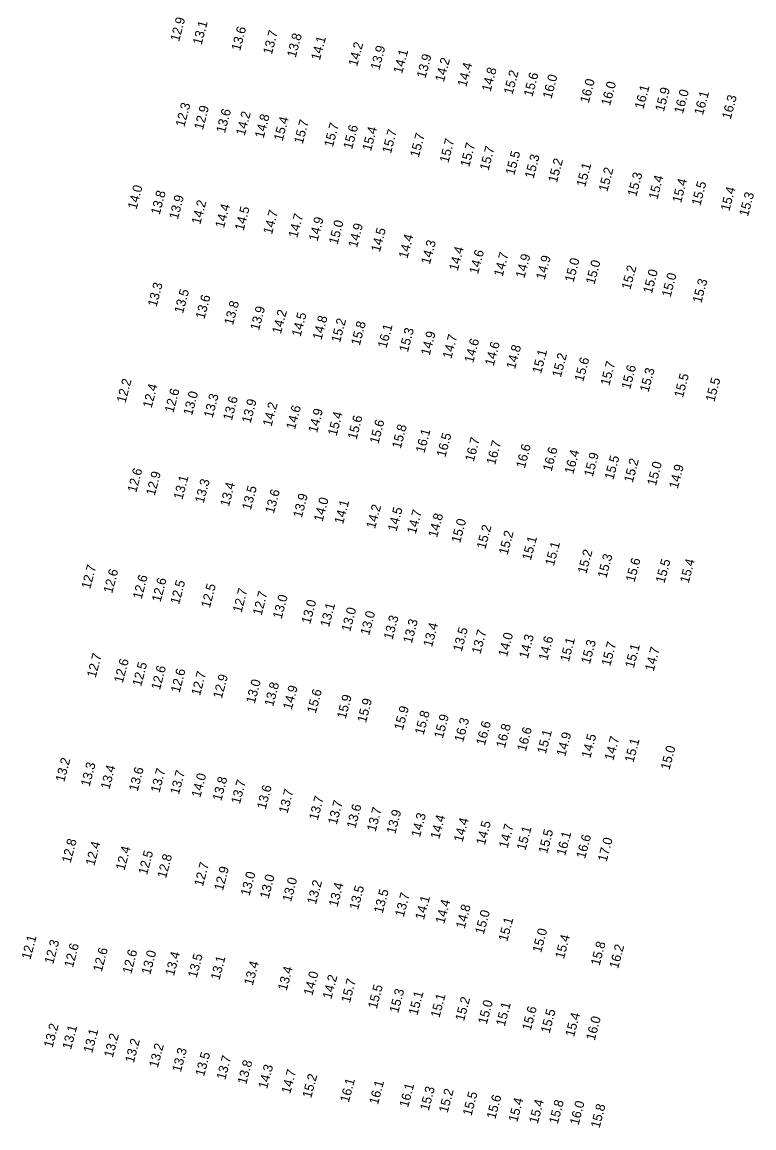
# Model space of a CAD drawing. Extents: x 1023796 to 1112670, y 656573 to 837340.
# Drawn here: x 1028615 to 1029006, y 772562 to 773152 of the extents above; entities that cross this region are included whole.
import ezdxf

# ---------------------------------------------------------------- set-up
doc = ezdxf.new("R2010")
doc.units = 0
doc.layers.add('V-TOPO-SOUN', color=7, linetype='Continuous')

msp = doc.modelspace()

# ---------------------------------------------------------------- texts
at = {"layer": 'V-TOPO-SOUN'}
for s, p in [('12.9 ', (1028699.18, 773141.7)), ('13.1 ', (1028711.16, 773139.86)), ('13.6 ', (1028731.75, 773136.73)), ('13.7 ', (1028748.66, 773134.73)), ('13.8 ', (1028761.39, 773133.14)), ('14.1 ', (1028774.27, 773131.64)), ('14.2 ', (1028794.16, 773128.45)), ('13.9 ', (1028805.99, 773126.54)), ('14.1 ', (1028818.15, 773124.58)), ('13.9 ', (1028830.6, 773122.08)), ('14.2 ', (1028840.44, 773120.11)), ('14.4 ', (1028852.4, 773117.5)), ('14.8 ', (1028865.35, 773114.93)), ('15.2 ', (1028877.03, 773113.41)), ('15.6 ', (1028887.68, 773112.22)), ('16.0 ', (1028897.82, 773111.18)), ('16.0 ', (1028917.73, 773108.82)), ('16.0 ', (1028929.07, 773107.39)), ('16.1 ', (1028946.89, 773105.6)), ('15.9 ', (1028957.81, 773104.27)), ('16.0 ', (1028967.95, 773103.18)), ('16.1 ', (1028978.63, 773102.37)), ('16.3 ', (1028993.47, 773100.21)), ('12.3 ', (1028701.98, 773096.1)), ('12.9 ', (1028711.89, 773094.58)), ('13.6 ', (1028723.64, 773092.82)), ('14.2 ', (1028734.18, 773091.45)), ('14.8 ', (1028744.25, 773090.05)), ('15.4 ', (1028754.41, 773088.61)), ('15.7 ', (1028765.14, 773087.03)), ('15.7 ', (1028781.21, 773085.31)), ('15.6 ', (1028791.45, 773084.22)), ('15.4 ', (1028801.57, 773083.27)), ('15.7 ', (1028812.21, 773081.94)), ('15.7 ', (1028827.05, 773079.89)), ('15.7 ', (1028842.83, 773076.94)), ('15.7 ', (1028853.91, 773074.72)), ('15.7 ', (1028864.26, 773072.83)), ('15.5 ', (1028877.98, 773070.36)), ('15.3 ', (1028888.28, 773068.55)), ('15.2 ', (1028900.75, 773066.35)), ('15.1 ', (1028915.83, 773064.07)), ('15.2 ', (1028927.65, 773061.57)), ('15.3 ', (1028943.1, 773058.95)), ('14.0 ', (1028676.45, 773052.12)), ('15.4 ', (1028954.33, 773057.37)), ('15.4 ', (1028966.96, 773055.58)), ('15.5 ', (1028977.26, 773054.11)), ('13.8 ', (1028688.8, 773049.21)), ('13.9 ', (1028698.53, 773046.79)), ('15.4 ', (1028992.74, 773051.18)), ('15.3 ', (1029002.7, 773048.36)), ('14.2 ', (1028710.49, 773044.09)), ('14.4 ', (1028723.11, 773042.1)), ('14.5 ', (1028733.6, 773040.73)), ('14.7 ', (1028748.75, 773038.79)), ('14.7 ', (1028762.17, 773036.88)), ('14.9 ', (1028773.04, 773035.1)), ('15.0 ', (1028783.72, 773033.4)), ('14.9 ', (1028794.08, 773031.71)), ('14.5 ', (1028806.28, 773029.33)), ('14.4 ', (1028820.97, 773025.86)), ('14.3 ', (1028832.96, 773022.77)), ('14.4 ', (1028847.84, 773019.3)), ('14.6 ', (1028858.64, 773017.58)), ('14.7 ', (1028871.77, 773016.24)), ('14.9 ', (1028883.39, 773015.39)), ('14.9 ', (1028894.24, 773014.57)), ('15.0 ', (1028909.62, 773013.21)), ('15.0 ', (1028920.81, 773012.09)), ('15.2 ', (1028939.93, 773009.3)), ('15.0 ', (1028951.4, 773007.16)), ('15.0 ', (1028961.37, 773005.26)), ('13.3 ', (1028687.17, 773000.13)), ('15.3 ', (1028977.78, 773002.13)), ('13.5 ', (1028701.28, 772996.59)), ('13.6 ', (1028712.68, 772993.56)), ('13.8 ', (1028727.93, 772990.34)), ('13.9 ', (1028741.82, 772987.49)), ('14.2 ', (1028753.47, 772985.64)), ('14.5 ', (1028763.95, 772984.19)), ('14.8 ', (1028775.12, 772982.44)), ('15.2 ', (1028785.02, 772981.02)), ('15.8 ', (1028795.59, 772979.46)), ('16.1 ', (1028809.82, 772978.02)), ('15.3 ', (1028821.24, 772975.94)), ('14.9 ', (1028832.84, 772974.13)), ('14.7 ', (1028844.42, 772972.42)), ('14.6 ', (1028856.07, 772970.2)), ('14.6 ', (1028867.03, 772968.57)), ('14.8 ', (1028878.4, 772966.87)), ('15.1 ', (1028892.28, 772964.44)), ('15.2 ', (1028902.86, 772962.48)), ('15.6 ', (1028914.79, 772960.2)), ('15.7 ', (1028928.66, 772958.05)), ('15.6 ', (1028939.79, 772956.12)), ('15.3 ', (1028949.65, 772954.59)), ('15.5 ', (1028967.94, 772951.61)), ('12.2 ', (1028670.55, 772948.82)), ('12.4 ', (1028684.48, 772946.06)), ('15.5 ', (1028984.74, 772949.37)), ('12.6 ', (1028696.14, 772943.56)), ('13.0 ', (1028706.09, 772942.13)), ('13.3 ', (1028717.05, 772940.81)), ('13.6 ', (1028727.33, 772939.42)), ('13.9 ', (1028737.31, 772937.96)), ('14.2 ', (1028748.46, 772936.26)), ('14.6 ', (1028760.98, 772934.59)), ('14.9 ', (1028772.75, 772932.84)), ('15.4 ', (1028783.2, 772931.23)), ('15.6 ', (1028793.79, 772929.25)), ('15.6 ', (1028805.52, 772926.97)), ('15.8 ', (1028817.43, 772924.42)), ('16.1 ', (1028830.06, 772922.08)), ('16.5 ', (1028841.24, 772919.85)), ('16.7 ', (1028856.38, 772917.46)), ('16.7 ', (1028867.79, 772915.78)), ('16.6 ', (1028883.62, 772913.95)), ('16.6 ', (1028897.89, 772912.29)), ('16.4 ', (1028909.47, 772910.85)), ('15.9 ', (1028919.86, 772909.41)), ('15.5 ', (1028930.84, 772907.83)), ('15.2 ', (1028941.2, 772906.29)), ('15.0 ', (1028953.56, 772904.59)), ('12.6 ', (1028676.32, 772901.01)), ('12.9 ', (1028686.19, 772899.33)), ('14.9 ', (1028965.22, 772903.03)), ('13.1 ', (1028700.93, 772897.23)), ('13.3 ', (1028712.3, 772895.31)), ('13.4 ', (1028725.76, 772893.5)), ('13.5 ', (1028737.42, 772891.68)), ('13.6 ', (1028749.73, 772889.77)), ('13.9 ', (1028764.64, 772887.51)), ('14.0 ', (1028775.72, 772885.44)), ('14.1 ', (1028786.66, 772884.13)), ('14.2 ', (1028803.71, 772881.7)), ('14.5 ', (1028815.17, 772880.26)), ('14.7 ', (1028825.43, 772878.88)), ('14.8 ', (1028836.81, 772876.98)), ('15.0 ', (1028849.09, 772874.07)), ('15.2 ', (1028862.59, 772870.82)), ('15.2 ', (1028874.4, 772867.74)), ('15.1 ', (1028886.86, 772864.79)), ('15.1 ', (1028899.13, 772861.86)), ('15.2 ', (1028916.47, 772857.65)), ('15.3 ', (1028927.13, 772855.32)), ('15.6 ', (1028942.12, 772853.14)), ('15.5 ', (1028958.08, 772852.58)), ('15.4 ', (1028971.05, 772852.65)), ('12.7 ', (1028651.72, 772849.5)), ('12.6 ', (1028663.49, 772847.23)), ('12.6 ', (1028679.18, 772844.1)), ('12.6 ', (1028689.29, 772842.56)), ('12.5 ', (1028699.19, 772841.31)), ('12.5 ', (1028715.58, 772839.41)), ('12.7 ', (1028732.47, 772836.91)), ('12.7 ', (1028743.16, 772835.4)), ('13.0 ', (1028753.89, 772833.55)), ('13.0 ', (1028769.13, 772830.86)), ('13.1 ', (1028779.17, 772829.23)), ('13.0 ', (1028790.45, 772826.77)), ('13.0 ', (1028800.55, 772824.83)), ('13.3 ', (1028812.99, 772822.51)), ('13.3 ', (1028823.34, 772820.52)), ('13.4 ', (1028834.12, 772818.58)), ('13.5 ', (1028849.98, 772816.12)), ('13.7 ', (1028859.95, 772814.82)), ('14.0 ', (1028874.13, 772813.31)), ('14.3 ', (1028885.21, 772812.38)), ('14.6 ', (1028895.6, 772811.38)), ('15.1 ', (1028907.14, 772810.67)), ('15.3 ', (1028918.32, 772809.48)), ('15.7 ', (1028929.18, 772808.39)), ('15.1 ', (1028941.77, 772807.3)), ('14.7 ', (1028952.36, 772805.62)), ('12.7 ', (1028654.67, 772802.2)), ('12.6 ', (1028669.13, 772799.37)), ('12.5 ', (1028678.93, 772797.56)), ('12.6 ', (1028688.96, 772795.67)), ('12.6 ', (1028699.39, 772794.11)), ('12.7 ', (1028710.36, 772792.63)), ('12.9 ', (1028722, 772791.05)), ('13.0 ', (1028739.54, 772788.37)), ('13.8 ', (1028749.35, 772786.85)), ('14.9 ', (1028759.26, 772785.12)), ('15.6 ', (1028772.1, 772783.17)), ('15.9 ', (1028788.05, 772780.21)), ('15.9 ', (1028798.88, 772778.18)), ('15.9 ', (1028818.54, 772774.11)), ('15.8 ', (1028829.63, 772771.67)), ('15.9 ', (1028839.89, 772769.74)), ('16.3 ', (1028850.71, 772767.84)), ('16.6 ', (1028862.3, 772766.08)), ('16.8 ', (1028872.97, 772764.68)), ('16.6 ', (1028884.19, 772762.86)), ('15.1 ', (1028894.82, 772761.52)), ('14.9 ', (1028905.18, 772760.17)), ('14.5 ', (1028918.55, 772759.24)), ('14.7 ', (1028930.81, 772757.96)), ('15.1 ', (1028941.56, 772756.9)), ('15.0 ', (1028960.77, 772752.97)), ('13.2 ', (1028637.9, 772746.51)), ('13.3 ', (1028651.42, 772744.1)), ('13.4 ', (1028662, 772742.58)), ('13.6 ', (1028677.08, 772741.53)), ('13.7 ', (1028688.68, 772740.82)), ('13.7 ', (1028699.09, 772739.81)), ('14.0 ', (1028710.47, 772738.24)), ('13.8 ', (1028721.68, 772736.42)), ('13.7 ', (1028731.62, 772734.74)), ('13.6 ', (1028745.36, 772731.97)), ('13.7 ', (1028757.01, 772729.74)), ('13.7 ', (1028773.15, 772726.1)), ('13.7 ', (1028783.27, 772723.76)), ('13.6 ', (1028793.22, 772721.76)), ('13.7 ', (1028804.03, 772720.08)), ('13.9 ', (1028814.5, 772718.79)), ('14.3 ', (1028827.66, 772717.07)), ('14.4 ', (1028837.94, 772716.03)), ('14.4 ', (1028850.4, 772714.45)), ('14.5 ', (1028862.31, 772712.85)), ('14.7 ', (1028874.43, 772711.18)), ('15.1 ', (1028883.96, 772710.03)), ('15.5 ', (1028895.53, 772708.32)), ('16.1 ', (1028905.13, 772707.22)), ('16.6 ', (1028915.75, 772705.61)), ('17.0 ', (1028927.25, 772703.95)), ('12.8 ', (1028641.29, 772703.29)), ('12.4 ', (1028653.98, 772701.85)), ('12.4 ', (1028670.06, 772699.34)), ('12.5 ', (1028682.09, 772697)), ('12.8 ', (1028692.2, 772695.13)), ('12.7 ', (1028711.9, 772690.78)), ('12.9 ', (1028722.55, 772688.52)), ('13.0 ', (1028736.7, 772685.75)), ('13.0 ', (1028746.94, 772684.23)), ('13.0 ', (1028758.94, 772682.61)), ('13.2 ', (1028772.19, 772681.22)), ('13.4 ', (1028783.68, 772679.92)), ('13.5 ', (1028794.67, 772678.33)), ('13.5 ', (1028807.76, 772676.4)), ('13.7 ', (1028819.01, 772674.53)), ('14.1 ', (1028829.79, 772672.96)), ('14.4 ', (1028840.64, 772670.85)), ('14.8 ', (1028851.52, 772668.24)), ('15.0 ', (1028861.75, 772665.23)), ('15.1 ', (1028874.25, 772661.42)), ('12.1 ', (1028619.85, 772651.81)), ('15.0 ', (1028892.33, 772655.44)), ('15.4 ', (1028904.47, 772652.13)), ('12.3 ', (1028632.01, 772649.4)), ('12.6 ', (1028642.54, 772647.48)), ('12.6 ', (1028657.94, 772645.23)), ('15.8 ', (1028923.49, 772648.5)), ('16.2 ', (1028933.39, 772646.93)), ('12.6 ', (1028673.65, 772644.15)), ('13.0 ', (1028683.78, 772643.75)), ('13.4 ', (1028696.45, 772643.06)), ('13.5 ', (1028708.55, 772641.98)), ('13.1 ', (1028720.69, 772640.82)), ('13.4 ', (1028738.48, 772638)), ('13.4 ', (1028756.56, 772635.16)), ('14.0 ', (1028770.3, 772632.55)), ('14.2 ', (1028780.4, 772630.7)), ('15.7 ', (1028790.31, 772628.64)), ('15.5 ', (1028804.61, 772625.47)), ('15.3 ', (1028816.07, 772623.24)), ('15.1 ', (1028826.29, 772622.05)), ('15.1 ', (1028838.06, 772620.7)), ('15.2 ', (1028851.2, 772618.92)), ('15.0 ', (1028863.3, 772617.22)), ('15.1 ', (1028872.89, 772616.17)), ('15.6 ', (1028886.8, 772613.89)), ('15.5 ', (1028896.8, 772612.42)), ('15.4 ', (1028909.87, 772610.49)), ('13.2 ', (1028631.65, 772604.71)), ('16.0 ', (1028920.91, 772608.58)), ('13.1 ', (1028641.56, 772603.83)), ('13.1 ', (1028652.82, 772601.93)), ('13.2 ', (1028663.8, 772599.45)), ('13.2 ', (1028675.01, 772596.63)), ('13.2 ', (1028687.83, 772594.06)), ('13.3 ', (1028700.13, 772591.68)), ('13.5 ', (1028712.51, 772589.44)), ('13.7 ', (1028723.81, 772587.59)), ('13.8 ', (1028735, 772585.17)), ('14.3 ', (1028746.12, 772582.78)), ('14.7 ', (1028758.44, 772580.16)), ('15.2 ', (1028769.65, 772577.81)), ('16.1 ', (1028789.73, 772575.49)), ('16.1 ', (1028805.26, 772574.38)), ('16.1 ', (1028821.36, 772572.86)), ('15.3 ', (1028832.37, 772571.11)), ('15.2 ', (1028842.42, 772569.95)), ('15.5 ', (1028855.14, 772568.35)), ('15.6 ', (1028867.89, 772566.65)), ('15.4 ', (1028879.57, 772565.03)), ('15.4 ', (1028890.53, 772564.18)), ('15.8 ', (1028901.19, 772563.96)), ('16.0 ', (1028912.29, 772563.4)), ('15.8 ', (1028923.47, 772561.78))]:
    msp.add_text(s, height=5, rotation=75, dxfattribs=at).set_placement(p)

doc.saveas('drawing.dxf')
